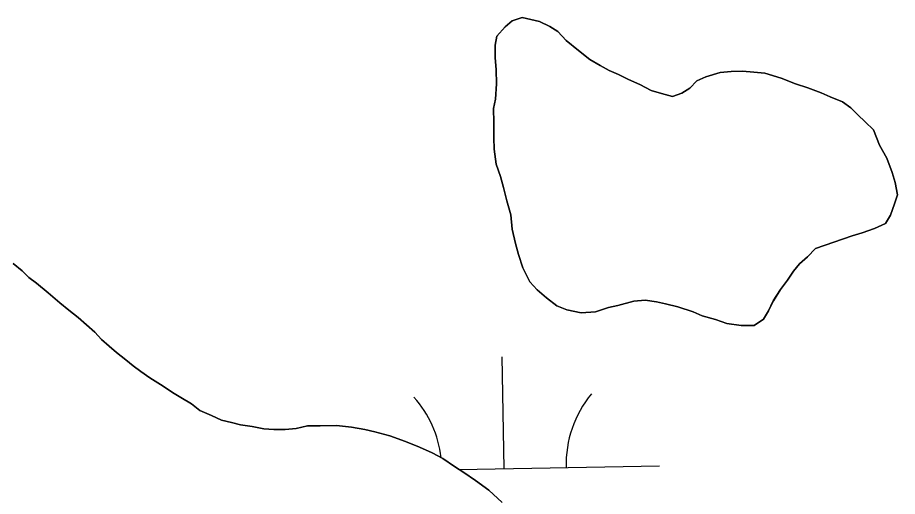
# Model space of a CAD drawing. Extents: x 3925854 to 3964121, y 224593 to 250589.
# Drawn here: x 3944625.8 to 3944908.9, y 230486.4 to 230640.6 of the extents above; entities that cross this region are included whole.
import ezdxf

# ---------------------------------------------------------------- set-up
doc = ezdxf.new("R2010")
doc.units = 0
doc.layers.add('V-TOPO-SHOR', color=7, linetype='Continuous')
doc.layers.add('V-WETL-SWMP', color=7, linetype='Continuous')

msp = doc.modelspace()

# ---------------------------------------------------------------- linework, layer by layer
at = {"layer": 'V-TOPO-SHOR'}
for points in [[(3944882.579, 230566.264), (3944879.986, 230563.62), (3944877.392, 230561.301), (3944875.45, 230558.989), (3944873.517, 230556.024), (3944871.256, 230553.056), (3944869.001, 230549.431), (3944867.395, 230546.142), (3944865.785, 230543.504), (3944862.861, 230541.511), (3944858.603, 230541.468), (3944854.016, 230542.077), (3944850.401, 230543.35), (3944846.133, 230544.616), (3944843.174, 230545.896), (3944838.246, 230547.483), (3944834.308, 230548.425), (3944831.355, 230549.05), (3944827.748, 230549.669), (3944824.152, 230549.304), (3944818.925, 230547.942), (3944815.986, 230547.256), (3944811.745, 230545.904), (3944807.166, 230545.532), (3944802.574, 230546.468), (3944799.287, 230547.743), (3944795.986, 230550.328), (3944793.014, 230552.917), (3944790.696, 230555.514), (3944788.359, 230560.072), (3944787.005, 230564.316), (3944785.987, 230567.906), (3944784.957, 230572.477), (3944784.584, 230577.059), (3944783.229, 230581.628), (3944782.205, 230585.873), (3944781.185, 230589.463), (3944779.835, 230593.379), (3944779.133, 230598.282), (3944779.096, 230601.882), (3944779.047, 230606.793), (3944778.999, 230611.377), (3944779.624, 230614.328), (3944779.903, 230619.241), (3944779.856, 230623.825), (3944779.489, 230627.751), (3944779.448, 230631.679), (3944780.073, 230634.63), (3944782.661, 230637.604), (3944784.935, 230639.59), (3944788.197, 230640.606), (3944793.776, 230639.353), (3944797.065, 230637.749), (3944799.701, 230636.139), (3944802.349, 230633.219), (3944806.31, 230629.985), (3944809.941, 230627.077), (3944813.234, 230625.146), (3944816.197, 230623.538), (3944819.157, 230622.258), (3944822.446, 230620.654), (3944826.065, 230619.055), (3944829.683, 230617.128), (3944832.968, 230616.177), (3944836.579, 230615.231), (3944839.514, 230616.245), (3944842.117, 230617.908), (3944844.386, 230620.222), (3944847.319, 230621.562), (3944851.888, 230622.917), (3944855.484, 230623.282), (3944859.084, 230623.317), (3944862.689, 230623.026), (3944866.293, 230622.735), (3944871.549, 230621.152), (3944876.15, 230619.233), (3944880.093, 230617.965), (3944884.365, 230616.372), (3944887.322, 230615.092), (3944891.269, 230613.494), (3944893.907, 230611.557), (3944896.221, 230609.29), (3944898.535, 230607.021), (3944901.181, 230604.428), (3944903.194, 230599.537), (3944905.529, 230595.306), (3944907.212, 230590.739), (3944908.226, 230587.477), (3944908.923, 230583.555), (3944907.968, 230580.6), (3944906.696, 230576.985), (3944905.087, 230574.349), (3944901.503, 230572.676), (3944897.587, 230571.326), (3944894.324, 230570.312), (3944882.579, 230566.264)], [(3944624.347, 230561.424), (3944627.3, 230559.057), (3944629.45, 230556.947), (3944631.867, 230555.108), (3944635.627, 230551.95), (3944639.387, 230548.792), (3944642.34, 230546.427), (3944645.294, 230544.059), (3944647.981, 230541.69), (3944650.67, 230539.32), (3944652.822, 230536.944), (3944655.241, 230534.839), (3944657.66, 230532.734), (3944660.613, 230530.366), (3944663.027, 230528.527), (3944665.444, 230526.688), (3944668.393, 230524.587), (3944672.682, 230521.965), (3944675.633, 230519.866), (3944678.312, 230518.295), (3944681.795, 230516.2), (3944684.478, 230514.097), (3944688.224, 230512.536), (3944691.435, 230510.972), (3944694.638, 230510.206), (3944697.575, 230509.436)], [(3944697.575, 230509.436), (3944701.309, 230508.94), (3944705.044, 230508.178), (3944708.243, 230507.945), (3944711.972, 230507.984), (3944715.432, 230508.285), (3944719.151, 230509.12), (3944723.144, 230509.161), (3944728.471, 230509.214), (3944733.27, 230508.731), (3944737.538, 230507.975), (3944740.741, 230507.209), (3944745.547, 230505.925), (3944750.626, 230504.113), (3944755.173, 230502.294), (3944759.185, 230500.472), (3944762.667, 230498.643), (3944766.421, 230496.017), (3944769.37, 230494.182), (3944773.124, 230491.559), (3944777.416, 230488.407), (3944781.717, 230484.454)]]:
    msp.add_lwpolyline(points, dxfattribs=at)
at = {"layer": 'V-WETL-SWMP'}
for p, q in [((3944784.934, 230639.59), (3944782.662, 230637.603)), ((3944788.197, 230640.605), (3944784.934, 230639.59)), ((3944793.775, 230639.352), (3944788.197, 230640.605)), ((3944797.065, 230637.749), (3944793.775, 230639.352)), ((3944782.662, 230637.603), (3944780.073, 230634.63)), ((3944799.701, 230636.139), (3944797.065, 230637.749)), ((3944780.073, 230634.63), (3944779.448, 230631.678)), ((3944802.349, 230633.219), (3944799.701, 230636.139)), ((3944779.448, 230631.678), (3944779.488, 230627.75)), ((3944806.31, 230629.985), (3944802.349, 230633.219)), ((3944809.941, 230627.076), (3944806.31, 230629.985)), ((3944779.488, 230627.75), (3944779.855, 230623.825)), ((3944813.234, 230625.145), (3944809.941, 230627.076)), ((3944816.197, 230623.538), (3944813.234, 230625.145)), ((3944779.855, 230623.825), (3944779.902, 230619.242)), ((3944819.156, 230622.258), (3944816.197, 230623.538)), ((3944822.446, 230620.655), (3944819.156, 230622.258)), ((3944851.887, 230622.917), (3944847.318, 230621.561)), ((3944855.485, 230623.281), (3944851.887, 230622.917)), ((3944859.085, 230623.317), (3944855.485, 230623.281)), ((3944862.689, 230623.026), (3944859.085, 230623.317)), ((3944866.294, 230622.736), (3944862.689, 230623.026)), ((3944871.548, 230621.152), (3944866.294, 230622.736)), ((3944826.064, 230619.055), (3944822.446, 230620.655)), ((3944844.385, 230620.222), (3944842.117, 230617.908)), ((3944847.318, 230621.561), (3944844.385, 230620.222)), ((3944876.15, 230619.234), (3944871.548, 230621.152)), ((3944779.902, 230619.242), (3944779.624, 230614.329)), ((3944829.684, 230617.127), (3944826.064, 230619.055)), ((3944832.968, 230616.178), (3944829.684, 230617.127)), ((3944842.117, 230617.908), (3944839.514, 230616.244)), ((3944880.092, 230617.965), (3944876.15, 230619.234)), ((3944884.364, 230616.371), (3944880.092, 230617.965)), ((3944779.624, 230614.329), (3944778.999, 230611.376)), ((3944836.578, 230615.232), (3944832.968, 230616.178)), ((3944839.514, 230616.244), (3944836.578, 230615.232)), ((3944887.323, 230615.091), (3944884.364, 230616.371)), ((3944891.268, 230613.494), (3944887.323, 230615.091)), ((3944778.999, 230611.376), (3944779.046, 230606.793)), ((3944893.906, 230611.557), (3944891.268, 230613.494)), ((3944896.221, 230609.289), (3944893.906, 230611.557)), ((3944898.535, 230607.02), (3944896.221, 230609.289)), ((3944779.046, 230606.793), (3944779.095, 230601.883)), ((3944901.181, 230604.428), (3944898.535, 230607.02)), ((3944903.194, 230599.538), (3944901.181, 230604.428)), ((3944779.095, 230601.883), (3944779.132, 230598.282)), ((3944905.529, 230595.306), (3944903.194, 230599.538)), ((3944779.132, 230598.282), (3944779.836, 230593.379)), ((3944907.212, 230590.74), (3944905.529, 230595.306)), ((3944779.836, 230593.379), (3944781.185, 230589.464)), ((3944781.185, 230589.464), (3944782.204, 230585.873)), ((3944908.227, 230587.476), (3944907.212, 230590.74)), ((3944782.204, 230585.873), (3944783.229, 230581.627)), ((3944908.922, 230583.555), (3944908.227, 230587.476)), ((3944907.969, 230580.599), (3944908.922, 230583.555)), ((3944783.229, 230581.627), (3944784.585, 230577.058)), ((3944906.697, 230576.985), (3944907.969, 230580.599)), ((3944784.585, 230577.058), (3944784.958, 230572.478)), ((3944905.086, 230574.349), (3944906.697, 230576.985)), ((3944901.502, 230572.676), (3944905.086, 230574.349)), ((3944784.958, 230572.478), (3944785.987, 230567.906)), ((3944894.324, 230570.312), (3944897.587, 230571.327)), ((3944897.587, 230571.327), (3944901.502, 230572.676)), ((3944882.579, 230566.264), (3944894.324, 230570.312)), ((3944785.987, 230567.906), (3944787.005, 230564.315)), ((3944879.987, 230563.619), (3944882.579, 230566.264)), ((3944787.005, 230564.315), (3944788.358, 230560.073)), ((3944877.391, 230561.301), (3944879.987, 230563.619)), ((3944627.299, 230559.057), (3944624.346, 230561.424)), ((3944788.358, 230560.073), (3944790.695, 230555.513)), ((3944875.451, 230558.99), (3944877.391, 230561.301)), ((3944629.451, 230556.948), (3944627.299, 230559.057)), ((3944873.516, 230556.024), (3944875.451, 230558.99)), ((3944631.867, 230555.109), (3944629.451, 230556.948)), ((3944635.627, 230551.951), (3944631.867, 230555.109)), ((3944790.695, 230555.513), (3944793.013, 230552.917)), ((3944871.255, 230553.055), (3944873.516, 230556.024)), ((3944639.387, 230548.793), (3944635.627, 230551.951)), ((3944793.013, 230552.917), (3944795.986, 230550.329)), ((3944869, 230549.431), (3944871.255, 230553.055)), ((3944642.341, 230546.426), (3944639.387, 230548.793)), ((3944795.986, 230550.329), (3944799.286, 230547.743)), ((3944818.926, 230547.942), (3944824.151, 230549.304)), ((3944824.151, 230549.304), (3944827.748, 230549.668)), ((3944827.748, 230549.668), (3944831.355, 230549.05)), ((3944831.355, 230549.05), (3944834.308, 230548.425)), ((3944867.396, 230546.141), (3944869, 230549.431)), ((3944645.294, 230544.059), (3944642.341, 230546.426)), ((3944799.286, 230547.743), (3944802.573, 230546.467)), ((3944802.573, 230546.467), (3944807.165, 230545.531)), ((3944807.165, 230545.531), (3944811.745, 230545.905)), ((3944811.745, 230545.905), (3944815.987, 230547.257)), ((3944815.987, 230547.257), (3944818.926, 230547.942)), ((3944834.308, 230548.425), (3944838.246, 230547.483)), ((3944838.246, 230547.483), (3944843.173, 230545.896)), ((3944843.173, 230545.896), (3944846.132, 230544.616)), ((3944865.786, 230543.505), (3944867.396, 230546.141)), ((3944647.981, 230541.69), (3944645.294, 230544.059)), ((3944846.132, 230544.616), (3944850.401, 230543.35)), ((3944850.401, 230543.35), (3944854.015, 230542.077)), ((3944862.86, 230541.512), (3944865.786, 230543.505)), ((3944650.669, 230539.32), (3944647.981, 230541.69)), ((3944854.015, 230542.077), (3944858.604, 230541.468)), ((3944858.604, 230541.468), (3944862.86, 230541.512)), ((3944652.823, 230536.945), (3944650.669, 230539.32)), ((3944655.241, 230534.839), (3944652.823, 230536.945)), ((3944657.659, 230532.733), (3944655.241, 230534.839)), ((3944660.613, 230530.366), (3944657.659, 230532.733)), ((3944663.028, 230528.527), (3944660.613, 230530.366)), ((3944782.346, 230495.409), (3944781.692, 230531.403)), ((3944665.444, 230526.687), (3944663.028, 230528.527)), ((3944668.394, 230524.586), (3944665.444, 230526.687)), ((3944672.682, 230521.966), (3944668.394, 230524.586)), ((3944675.633, 230519.866), (3944672.682, 230521.966)), ((3944678.312, 230518.295), (3944675.633, 230519.866)), ((3944681.795, 230516.2), (3944678.312, 230518.295)), ((3944684.479, 230514.096), (3944681.795, 230516.2)), ((3944688.224, 230512.536), (3944684.479, 230514.096)), ((3944691.435, 230510.971), (3944688.224, 230512.536)), ((3944694.639, 230510.205), (3944691.435, 230510.971)), ((3944697.576, 230509.435), (3944694.639, 230510.205)), ((3944701.309, 230508.941), (3944697.576, 230509.435)), ((3944705.045, 230508.179), (3944701.309, 230508.941)), ((3944719.15, 230509.121), (3944715.431, 230508.285)), ((3944723.145, 230509.162), (3944719.15, 230509.121)), ((3944728.471, 230509.215), (3944723.145, 230509.162)), ((3944733.269, 230508.731), (3944728.471, 230509.215)), ((3944708.244, 230507.945), (3944705.045, 230508.179)), ((3944711.972, 230507.983), (3944708.244, 230507.945)), ((3944715.431, 230508.285), (3944711.972, 230507.983)), ((3944737.538, 230507.976), (3944733.269, 230508.731)), ((3944740.741, 230507.209), (3944737.538, 230507.976)), ((3944745.548, 230505.926), (3944740.741, 230507.209)), ((3944750.626, 230504.113), (3944745.548, 230505.926)), ((3944755.172, 230502.295), (3944750.626, 230504.113)), ((3944759.185, 230500.472), (3944755.172, 230502.295)), ((3944762.666, 230498.643), (3944759.185, 230500.472)), ((3944766.421, 230496.018), (3944762.666, 230498.643)), ((3944769.369, 230494.183), (3944766.421, 230496.018)), ((3944767.823, 230495.145), (3944832.338, 230496.318)), ((3944773.124, 230491.558), (3944769.369, 230494.183)), ((3944777.417, 230488.406), (3944773.124, 230491.558)), ((3944781.718, 230484.455), (3944777.417, 230488.406))]:
    msp.add_line(p, q, dxfattribs=at)
for centre, start, end in [((3944727.104, 230494.88), 6.60181, 41.81354), ((3944837.571, 230496.888), 140.26988, 181.81353)]:
    msp.add_arc(centre, 35.246, start, end, dxfattribs=at)

doc.saveas('drawing.dxf')
